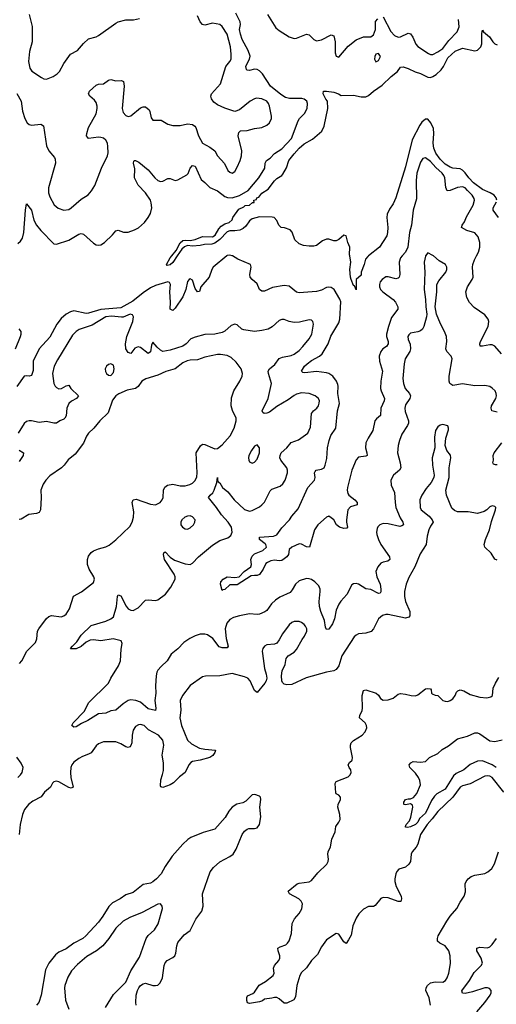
# Model space of a CAD drawing. Header units: inches. Extents: x 1771504 to 1971212, y 471788 to 643615.
# Tile 332 of 587: x 1842914 to 1846762, y 583958 to 591908. Entities that reach past the tile are written whole.
import ezdxf

# ---------------------------------------------------------------- set-up
doc = ezdxf.new("R2010")
doc.units = ezdxf.units.IN
doc.header["$MEASUREMENT"] = 0
doc.layers.add('B8548', color=7, linetype='Continuous')
doc.layers.add('B8549', color=7, linetype='Continuous')

msp = doc.modelspace()

# ---------------------------------------------------------------- linework, layer by layer
at = {"layer": 'B8548', "color": 5}
for points, elevation in [([(1844585.6, 590000), (1844476, 589910), (1844464.5, 589890), (1844444.7, 589830), (1844377.6, 589750), (1844366, 589714), (1844350, 589709.6), (1844330, 589738), (1844310, 589806), (1844290, 589816.2), (1844283, 589810), (1844270, 589792.7), (1844254.4, 589730), (1844230.2, 589670), (1844170, 589579.5), (1844150, 589559.3), (1844129.6, 589570), (1844132.4, 589627.6), (1844126.5, 589710), (1844132.3, 589770), (1844124.7, 589784.7), (1844110, 589791.2), (1844010, 589761.8), (1843970, 589742.1), (1843910, 589703.6), (1843826.1, 589633.9), (1843730, 589581.7), (1843570, 589568.1), (1843470, 589538), (1843450, 589536.3), (1843350, 589555.9), (1843324.4, 589550), (1843290, 589530.9), (1843250, 589494.3), (1843215, 589450), (1843155.9, 589344.1), (1843070.2, 589250), (1843023.6, 589150), (1843023.9, 589076.1), (1843010, 589034), (1842990, 589029.2), (1842970, 589032.7), (1842950, 589029.2), (1842890, 588946)], 340), ([(1846190.7, 590000), (1846190, 589999), (1846180.7, 589950), (1846186.2, 589870), (1846180.2, 589730), (1846191.9, 589648.1), (1846192.4, 589590), (1846200.3, 589530), (1846197.4, 589510), (1846178.4, 589430), (1846167.3, 589410), (1846150, 589395.1), (1846130, 589386.6), (1846070, 589377.2), (1846055.5, 589364.5), (1846049, 589351), (1846050, 589326), (1846067, 589287), (1846070.3, 589250), (1846064, 589230), (1846027.3, 589170), (1846018.8, 589130), (1846006.3, 589010), (1846012.9, 588970), (1846026.4, 588930), (1846062, 588890), (1846068.4, 588870), (1846063.2, 588850), (1846030, 588797.6), (1846024.3, 588770), (1846025.4, 588745.4), (1846052.9, 588670), (1846053.1, 588650), (1846046, 588630), (1846000, 588560), (1845980.2, 588510), (1845970.2, 588470), (1845965.5, 588410), (1845986.3, 588330), (1845990.2, 588289.8), (1845980.4, 588270), (1845931.7, 588230), (1845910.3, 588190), (1845914, 588150), (1845940.3, 588090), (1845945.2, 588010), (1845952.3, 587970), (1845986.5, 587886.5), (1846007.6, 587850), (1846011.7, 587830), (1846000, 587820), (1845983.8, 587816.2), (1845890, 587836.1), (1845850, 587839.3), (1845822.4, 587830), (1845805.9, 587814.1), (1845799.4, 587800.6), (1845794.7, 587770), (1845796.5, 587750), (1845810.2, 587710), (1845831.1, 587670), (1845900.9, 587570), (1845903.1, 587550), (1845885.4, 587534.6), (1845850, 587528.2), (1845830, 587518.7), (1845804.9, 587490), (1845790, 587453.2), (1845798, 587410), (1845825.4, 587350), (1845831.1, 587308.9), (1845830, 587288), (1845823.5, 587276.5), (1845810, 587274), (1845750, 587306.6), (1845710, 587312.8), (1845650, 587349.6), (1845630, 587355.6), (1845608, 587352), (1845595.9, 587344.1), (1845554.5, 587265.5), (1845506.1, 587213.9), (1845490, 587189.5), (1845470, 587139.3), (1845455.6, 587070), (1845440.8, 587030), (1845410, 586987.8), (1845390, 586982.7), (1845382.9, 587002.9), (1845376.3, 587056.3), (1845345, 587130), (1845335, 587170), (1845330.8, 587210), (1845340.7, 587290), (1845339.3, 587310), (1845330, 587336.3), (1845296.3, 587370), (1845270, 587387.3), (1845250, 587394.2), (1845230, 587396), (1845170, 587376.9), (1845141.3, 587350), (1845115.3, 587304.7), (1845097.3, 587282.7), (1845015, 587245), (1844979, 587221), (1844948.3, 587191.7), (1844910, 587137.6), (1844893.9, 587126.1), (1844850, 587108.3), (1844830, 587105.4), (1844770, 587109.7), (1844690, 587095.6), (1844639.5, 587080.5), (1844610, 587063.6), (1844585.8, 587034.2), (1844573.5, 586990), (1844581.5, 586910), (1844596.2, 586850), (1844590, 586836.2), (1844550, 586836.8), (1844524.8, 586844.8), (1844472.3, 586910), (1844430, 586941), (1844410, 586947.1), (1844370, 586946.3), (1844330, 586933), (1844287.7, 586912.3), (1844240.5, 586879.5), (1844190, 586827.6), (1844136.3, 586783.7), (1844103.8, 586730), (1844055.6, 586684.4), (1844030, 586655.1), (1844021.5, 586638.5), (1844015.3, 586610), (1844010.3, 586530), (1844013.4, 586470), (1844004.6, 586410), (1844014, 586350), (1844011.3, 586330), (1843950, 586344.6), (1843890, 586398.5), (1843850.8, 586410.8), (1843810, 586415.4), (1843790, 586409.7), (1843750, 586383.5), (1843690, 586332.4), (1843650, 586327.2), (1843610, 586307.1), (1843550, 586303.5), (1843464.9, 586250), (1843413.7, 586226.3), (1843370, 586198.7), (1843350, 586195.1), (1843335.1, 586210), (1843345.6, 586230), (1843436.3, 586323.7), (1843470, 586393), (1843629.6, 586550), (1843649.6, 586590), (1843712.4, 586690), (1843728.2, 586730), (1843733.6, 586826.4), (1843742, 586870), (1843732.5, 586892.5), (1843669.7, 586909.7), (1843570, 586893.8), (1843510, 586899.8), (1843482.9, 586897.1), (1843450, 586882.4), (1843410, 586847.1), (1843370, 586827.6), (1843327.2, 586827.2), (1843325.2, 586830), (1843339.5, 586850), (1843375.4, 586884.6), (1843410, 586937), (1843490, 587015.3), (1843610, 587052.3), (1843650, 587070.2), (1843670, 587086), (1843696.8, 587170), (1843704.4, 587250), (1843710, 587264), (1843730, 587254.9), (1843772.5, 587172.5), (1843790, 587150.3), (1843810, 587138.9), (1843830, 587136.9), (1843870, 587159.6), (1843930, 587219.6), (1843950, 587223.6), (1844010, 587218), (1844030, 587223.8), (1844090.9, 587269.1), (1844134, 587326), (1844169.8, 587390), (1844168.8, 587410), (1844159.8, 587430), (1844084, 587550), (1844075.1, 587590), (1844078, 587602), (1844088, 587610), (1844127.9, 587567.9), (1844165.1, 587545.1), (1844250, 587514.2), (1844290, 587509.2), (1844310, 587519.6), (1844357.4, 587570), (1844470, 587665.2), (1844530, 587701.3), (1844594.9, 587725.1), (1844617.6, 587742.4), (1844630.8, 587770), (1844625.3, 587810), (1844597.4, 587850), (1844543.7, 587910), (1844503.7, 587970), (1844438.9, 588050), (1844451.1, 588070), (1844472.1, 588087.9), (1844484.5, 588110), (1844505.1, 588170), (1844510, 588210.5), (1844510.6, 588190), (1844517.5, 588177.5), (1844530, 588168), (1844551.5, 588130), (1844595.2, 588095.2), (1844646, 588030), (1844730, 587952.2), (1844770, 587940.4), (1844790, 587943.8), (1844850, 587973.7), (1844870, 587990.4), (1844890, 588012.7), (1844935.5, 588104.5), (1844950, 588116.5), (1845018.2, 588141.8), (1845039.4, 588160.6), (1845056.1, 588190), (1845076.8, 588250), (1845077.3, 588270), (1845069.7, 588290), (1845021.7, 588350), (1845014.8, 588370), (1845016.8, 588390), (1845025.4, 588410), (1845069.6, 588450), (1845106, 588494), (1845164.5, 588515.5), (1845239.6, 588570), (1845260.9, 588619.1), (1845271, 588729), (1845287, 588750), (1845313.3, 588770), (1845326.3, 588790), (1845332.3, 588812.3), (1845333.5, 588830), (1845325.6, 588850), (1845299.5, 588870), (1845250, 588889.7), (1845190, 588894.5), (1845150, 588884.4), (1845130, 588873.7), (1845081.2, 588838.8), (1844990, 588785.2), (1844930, 588738.8), (1844910, 588729.8), (1844888.1, 588728.1), (1844876.3, 588736.3), (1844871.3, 588750), (1844919.8, 588850), (1844947.5, 588970), (1844921.6, 589050), (1844921.5, 589070), (1844930, 589088.5), (1844975, 589125), (1845010, 589172.3), (1845036.4, 589183.6), (1845104.7, 589195.3), (1845130, 589207.2), (1845170, 589238), (1845200.4, 589270), (1845250, 589330.4), (1845273.8, 589370), (1845286, 589450), (1845282, 589470), (1845270, 589482), (1845250, 589484.2), (1845174.2, 589465.8), (1845130, 589462.4), (1845090, 589469.8), (1845050, 589485.8), (1845030, 589487.4), (1845010, 589479.1), (1844953, 589427), (1844920.3, 589410), (1844870, 589397.4), (1844810, 589390.6), (1844722.7, 589402.7), (1844707, 589410), (1844670, 589443.7), (1844650, 589449.5), (1844621.8, 589438.2), (1844570, 589393.3), (1844550, 589382.6), (1844490, 589367.4), (1844410, 589365.4), (1844330, 589345), (1844295.8, 589330), (1844258, 589290), (1844230, 589272.1), (1844130, 589239.8), (1844070.2, 589229.8), (1844050, 589238.9), (1844023.1, 589263.1), (1843990, 589304), (1843979.3, 589280.7), (1843970, 589226), (1843950, 589211.5), (1843890, 589261), (1843870, 589266), (1843844, 589256), (1843810, 589213.6), (1843790, 589219.7), (1843772, 589250), (1843768.9, 589290), (1843779.8, 589350), (1843826.6, 589470), (1843831.5, 589510), (1843824.5, 589524.5), (1843804.7, 589530), (1843750, 589506.9), (1843734.8, 589505.2), (1843655.1, 589515.1), (1843610, 589508.2), (1843499.9, 589440.1), (1843394.3, 589405.7), (1843368.6, 589391.4), (1843340.2, 589359.8), (1843218.1, 589161.9), (1843191.6, 589110), (1843177.7, 589050), (1843189.3, 588970), (1843199.7, 588950), (1843210, 588937.7), (1843230, 588927.5), (1843250.6, 588929.4), (1843290, 588952.7), (1843310, 588956), (1843328, 588930), (1843388, 588870), (1843373, 588850), (1843332.9, 588827.1), (1843310, 588807.6), (1843295.6, 588770), (1843290.2, 588709.8), (1843279.3, 588690), (1843270, 588681.6), (1843238.8, 588670), (1843210.8, 588650), (1843190, 588649.7), (1843130, 588664.4), (1843070, 588654.7), (1843010, 588668.2), (1842990, 588668.3), (1842970, 588662.6), (1842950, 588646.9), (1842902, 588570)], 360), ([(1844185.9, 590000), (1844151.5, 589948.5), (1844129.6, 589929.6), (1844104.1, 589924.1), (1844099, 589930), (1844130, 589984), (1844142.7, 590000)], 320), ([(1846002.2, 590000), (1845990, 589986.3), (1845977.1, 589950), (1845983.1, 589850), (1845978, 589830), (1845970, 589820.9), (1845950, 589815.6), (1845890, 589832.4), (1845870, 589832.4), (1845839.5, 589810), (1845824.9, 589790), (1845818, 589770), (1845818, 589750), (1845828.4, 589728.4), (1845846.7, 589710), (1845928.8, 589648.8), (1845948.2, 589628.2), (1845968, 589590), (1845966.7, 589570), (1845917.1, 589502.9), (1845890.9, 589430), (1845876.3, 589370), (1845875.7, 589350), (1845888.6, 589310), (1845889.2, 589290), (1845875.6, 589270), (1845845.5, 589250), (1845830.2, 589230), (1845816.9, 589190), (1845819.6, 589150), (1845844.5, 589070), (1845830.2, 588990.2), (1845826.9, 588930), (1845831.6, 588910), (1845859.6, 588850), (1845856.5, 588830), (1845830.2, 588770), (1845827.9, 588712.1), (1845794, 588686), (1845781.5, 588670), (1845765.8, 588590), (1845727.1, 588530), (1845710, 588492.3), (1845707.3, 588450), (1845718, 588410), (1845718.4, 588390), (1845710, 588383.5), (1845650, 588374.8), (1845630, 588354.7), (1845596.1, 588270), (1845562, 588130), (1845558.3, 588110), (1845563, 588083), (1845570.3, 588070), (1845620.3, 588030), (1845638, 588010), (1845638.8, 587990), (1845585.7, 587974.3), (1845564.4, 587950), (1845551.7, 587870), (1845551.8, 587850), (1845562, 587810), (1845556.5, 587803.5), (1845530, 587799.7), (1845497, 587810), (1845473, 587830), (1845450, 587869.4), (1845430, 587885.1), (1845410, 587898), (1845390, 587892.3), (1845322.4, 587830), (1845293.7, 587790), (1845254.8, 587650), (1845230, 587651.6), (1845190, 587674.3), (1845170, 587675.8), (1845110.4, 587649.6), (1845090.4, 587629.6), (1845084.2, 587590), (1845070.3, 587570), (1845050, 587553.3), (1845030, 587542.4), (1845010, 587538), (1844970, 587542.6), (1844942.3, 587537.7), (1844913.8, 587526.2), (1844902.4, 587517.6), (1844879.7, 587470), (1844850, 587428.4), (1844830, 587418.7), (1844810, 587421.1), (1844782.7, 587417.3), (1844670, 587343.4), (1844610, 587345.1), (1844570, 587306.9), (1844554.9, 587305.1), (1844550, 587299), (1844534.3, 587350), (1844539.1, 587370), (1844555.6, 587390), (1844590, 587408.8), (1844650, 587403.2), (1844686, 587410), (1844727.7, 587452.3), (1844779.7, 587490), (1844785.7, 587510), (1844780.3, 587550), (1844790, 587575.2), (1844810, 587594.5), (1844878, 587622), (1844905.4, 587650), (1844902, 587670), (1844896.4, 587676.4), (1844849.5, 587710), (1844849, 587730), (1844962.9, 587737.1), (1844990, 587748.8), (1845030, 587804.9), (1845093, 587870), (1845110, 587898), (1845162, 587958), (1845239.7, 588130), (1845295.6, 588190), (1845299.7, 588210), (1845293.3, 588250), (1845298.9, 588261.1), (1845308.8, 588271.2), (1845350, 588278.9), (1845371.2, 588290), (1845381.1, 588310), (1845394.2, 588365.8), (1845400.3, 588450), (1845411.6, 588510), (1845427.1, 588550), (1845465.8, 588610), (1845480.7, 588750), (1845496.5, 588810), (1845483.6, 588890), (1845486.6, 588950), (1845483.5, 588963.5), (1845472.4, 588990), (1845442.8, 589030), (1845410, 589051.4), (1845390, 589057), (1845310, 589066), (1845216, 589056), (1845199.7, 589059.7), (1845188, 589070), (1845214.2, 589110), (1845235.1, 589130), (1845270, 589155.9), (1845334.8, 589190), (1845357.2, 589210), (1845404.8, 589290), (1845426.4, 589353.6), (1845490, 589460.3), (1845498.3, 589490), (1845506, 589630), (1845499.4, 589650), (1845452.7, 589730), (1845430, 589745.5), (1845410, 589749), (1845390, 589744.5), (1845350, 589724.9), (1845310, 589714.1), (1845170, 589701.5), (1845150, 589708.3), (1845090, 589756.4), (1845050, 589762.5), (1844954, 589746), (1844890, 589715.6), (1844870, 589716.2), (1844849.5, 589730), (1844830, 589774.5), (1844789.8, 589809.8), (1844774, 589830), (1844772.3, 589850), (1844782, 589910), (1844777.6, 589930), (1844675.2, 589975.2), (1844633.4, 590000)], 340), ([(1845730.1, 590000), (1845724.5, 589995.5), (1845704.9, 589975.1), (1845696, 589930), (1845671.3, 589870), (1845670, 589846), (1845631, 589809), (1845630, 589728), (1845618, 589758), (1845610, 589762), (1845590, 589809), (1845586, 589830), (1845578.3, 589890), (1845587.8, 589950), (1845578.7, 590000)], 320), ([(1846770, 588738.9), (1846727, 588750), (1846720.5, 588770), (1846723.9, 588790), (1846759.3, 588850), (1846764.8, 588870), (1846762, 588890), (1846752.1, 588910), (1846730, 588934), (1846710, 588946), (1846670, 588954.8), (1846590, 588952.8), (1846490, 588968.3), (1846410, 588955.1), (1846388.2, 588970), (1846381, 588990), (1846380.8, 589030), (1846405.6, 589170), (1846399.1, 589190), (1846363, 589230), (1846354.3, 589250), (1846363.5, 589310), (1846359.8, 589350), (1846345.3, 589390), (1846311.3, 589451.3), (1846279.2, 589530), (1846269.7, 589590), (1846282.7, 589710), (1846283.1, 589770), (1846299.4, 589800.6), (1846354.7, 589870), (1846362, 589890), (1846363, 589910), (1846350.8, 589930.8), (1846300.7, 589960.7), (1846255.8, 590000)], 360), ([(1846804.4, 589210), (1846750, 589271.3), (1846730, 589282.6), (1846710, 589283.9), (1846650, 589271.8), (1846632.9, 589272.9), (1846628.2, 589290), (1846635.8, 589310), (1846696.4, 589430), (1846701.1, 589470), (1846696.3, 589490), (1846670, 589524.5), (1846583.6, 589583.6), (1846544.7, 589624.7), (1846524.2, 589664.2), (1846517.4, 589710), (1846528.4, 589750), (1846568.6, 589810), (1846575.3, 589830), (1846569.8, 589910), (1846572.7, 589930), (1846585.6, 589970), (1846602.4, 590000)], 340), ([(1842879.8, 589250), (1842920.2, 589350), (1842926.3, 589370), (1842925.3, 589390), (1842910, 589412)], 340), ([(1842911.8, 586710), (1842930, 586730.5), (1842971.6, 586810), (1843041.5, 586878.5), (1843052.1, 586907.9), (1843058.8, 586970), (1843069.5, 586990.5), (1843130, 587072), (1843150, 587090.2), (1843170, 587097.3), (1843250, 587085.7), (1843270, 587093.7), (1843290, 587108.8), (1843316.8, 587150), (1843348.2, 587251.8), (1843412.4, 587287.6), (1843510, 587364), (1843518, 587390), (1843512.3, 587410), (1843475.4, 587470), (1843461.2, 587510), (1843462.4, 587550), (1843470, 587574.9), (1843490, 587605.3), (1843510, 587618.3), (1843550, 587634.9), (1843609.8, 587650.2), (1843635, 587665), (1843690.8, 587709.2), (1843803.4, 587816.6), (1843821.8, 587850), (1843831.6, 587890), (1843834.3, 587934.3), (1843822.5, 588010), (1843829.9, 588030.1), (1843855.2, 588035.2), (1843970, 587995.2), (1844010, 587990.4), (1844049.3, 588010), (1844065.1, 588030), (1844073, 588050), (1844074.8, 588110), (1844086.1, 588133.9), (1844106, 588150), (1844150, 588158.5), (1844210, 588144.7), (1844250, 588143.9), (1844286.4, 588153.6), (1844310, 588166.3), (1844332, 588188), (1844343.7, 588216.3), (1844346.3, 588250), (1844339.8, 588410), (1844373, 588467), (1844390, 588480.3), (1844410, 588477.7), (1844470, 588450.2), (1844490, 588444), (1844510, 588446.5), (1844550, 588474.9), (1844612.4, 588547.6), (1844645.7, 588610), (1844662.6, 588670), (1844661.1, 588690), (1844631.2, 588751.2), (1844620.6, 588790), (1844624.9, 588855.1), (1844642.7, 588910), (1844691.3, 588990), (1844709.6, 589030), (1844713, 589050), (1844701.1, 589090), (1844661.3, 589141.3), (1844620.9, 589180.9), (1844590, 589195.4), (1844534.6, 589205.4), (1844510, 589204), (1844410, 589184.1), (1844350, 589161.9), (1844290, 589159.6), (1844265.6, 589154.4), (1844230, 589136.8), (1844170, 589088.8), (1844092.7, 589067.3), (1844030, 589038.1), (1843931.4, 589008.6), (1843900.9, 588990), (1843870, 588945.7), (1843850, 588930.8), (1843782.4, 588917.6), (1843714.1, 588885.9), (1843690.2, 588869.8), (1843664.1, 588835.9), (1843627.8, 588732.2), (1843560.3, 588670), (1843512, 588610), (1843470.3, 588570), (1843454.5, 588545.5), (1843430.1, 588489.9), (1843360.7, 588399.3), (1843305.4, 588354.6), (1843272.9, 588310), (1843250.3, 588290), (1843156, 588224), (1843123.6, 588190), (1843102.2, 588157.8), (1843083.6, 588110), (1843086.3, 588050), (1843082.6, 587950), (1843072.2, 587927.8), (1843050, 587920.4), (1842987.4, 587912.6), (1842926.1, 587873.9), (1842910, 587871.2)], 380), ([(1846770, 587543.5), (1846750, 587552.8), (1846721.4, 587601.4), (1846669.8, 587649.8), (1846665.6, 587670), (1846673.8, 587710), (1846707.9, 587790), (1846724, 587856), (1846755.1, 587950), (1846757.2, 587970), (1846750, 587977.2), (1846730, 587982.7), (1846710, 587975.1), (1846684.9, 587950), (1846663.6, 587936.4), (1846610, 587920.4), (1846533.9, 587933.9), (1846450, 587934.5), (1846424.1, 587944.1), (1846404.3, 587964.3), (1846359.8, 588070), (1846354, 588110), (1846380.5, 588210), (1846380.4, 588290), (1846395.6, 588370), (1846391.2, 588391.2), (1846363.7, 588430), (1846349.6, 588470), (1846354.7, 588530), (1846375.9, 588595.9), (1846377.6, 588610), (1846370, 588629), (1846330, 588639.5), (1846310, 588635.1), (1846290, 588619.3), (1846270.3, 588589.7), (1846264.2, 588535.8), (1846265.3, 588450), (1846244.6, 588370), (1846247.2, 588310), (1846259.5, 588230), (1846257.1, 588210), (1846237.3, 588170), (1846196.7, 588123.3), (1846161.3, 588070), (1846145.2, 588030), (1846146.7, 587970), (1846155.3, 587950), (1846219.7, 587899.7), (1846244.4, 587870), (1846252.7, 587850), (1846230, 587818.4), (1846216.5, 587790), (1846203.5, 587736.5), (1846194.8, 587670), (1846146.2, 587593.8), (1846105.5, 587490), (1846054.8, 587405.2), (1846034.5, 587350), (1846022.2, 587290), (1846020.2, 587250), (1846027.9, 587210), (1846063.1, 587130), (1846064.6, 587095.4), (1846057, 587083), (1846030, 587074.7), (1845890, 587105), (1845870, 587104.3), (1845843.9, 587096.1), (1845810.1, 587069.9), (1845770.9, 586989.1), (1845751, 586969), (1845710, 586955.4), (1845650, 586948), (1845630, 586938.7), (1845615.3, 586924.7), (1845514.9, 586770), (1845490.2, 586689.8), (1845470, 586661.6), (1845449.1, 586650.9), (1845390, 586639.8), (1845226.6, 586593.4), (1845110, 586540.5), (1845070, 586536.9), (1845050, 586542), (1845035.6, 586555.6), (1845029.6, 586570), (1845027.3, 586610), (1845033.6, 586650), (1845058.2, 586701.8), (1845066.3, 586750), (1845080.9, 586770), (1845130, 586801.1), (1845150, 586823.1), (1845195.7, 586904.3), (1845214.8, 586930), (1845231.6, 586970), (1845231.7, 586990), (1845221.1, 587010), (1845210, 587025.6), (1845190, 587039.7), (1845170, 587048), (1845150, 587049.7), (1845130, 587047.8), (1845110, 587039.6), (1845090, 587020.7), (1845036, 586950), (1845010, 586900.9), (1844990, 586874.5), (1844970, 586866), (1844910, 586859.7), (1844890, 586849.6), (1844877.4, 586830), (1844871.6, 586810), (1844874, 586790), (1844890.3, 586670.3), (1844904.5, 586624.5), (1844908.9, 586590), (1844904.6, 586570), (1844893.7, 586550), (1844830, 586474.5), (1844810, 586492), (1844775.8, 586570), (1844755.8, 586590), (1844730, 586602.8), (1844628.5, 586628.5), (1844530, 586610.7), (1844413.1, 586606.9), (1844390, 586601.6), (1844290, 586532.3), (1844228.5, 586451.5), (1844210.2, 586410), (1844213.7, 586333.7), (1844206.3, 586270), (1844219.4, 586210), (1844270, 586091.7), (1844300.9, 586060.9), (1844365.9, 586025.9), (1844410, 586017), (1844494.9, 586010), (1844490, 585989.6), (1844472.5, 585967.5), (1844450, 585951.1), (1844370, 585928.8), (1844310, 585918.2), (1844294.9, 585910), (1844279.2, 585890), (1844251, 585829), (1844204.4, 585795.6), (1844154.7, 585745.3), (1844127.7, 585730), (1844070, 585707.6), (1844054.5, 585714.5), (1844050, 585722), (1844052.3, 585770), (1844068.2, 585811.8), (1844075.1, 585844.9), (1844073.9, 585906.1), (1844065.5, 585970), (1844077.8, 586050), (1844069.2, 586090), (1844034, 586130), (1843955, 586175), (1843918, 586210), (1843890, 586216.9), (1843873, 586213), (1843850, 586199.7), (1843829, 586170), (1843820.9, 586130), (1843820.2, 586070), (1843812.3, 586047.7), (1843802.4, 586037.6), (1843790, 586031.1), (1843770, 586037.4), (1843730, 586060.7), (1843690, 586077.1), (1843590, 586075.6), (1843550, 586061.1), (1843530, 586044.2), (1843490, 585988.4), (1843470, 585976), (1843421, 585959), (1843390, 585943), (1843350, 585911.6), (1843334, 585890), (1843326.3, 585870), (1843323.5, 585830), (1843327.6, 585790), (1843344.9, 585710), (1843330, 585703.1), (1843310, 585707), (1843230, 585753.3), (1843210, 585759.7), (1843190, 585755.1), (1843177.7, 585742.3), (1843161.3, 585710), (1843114.4, 585670), (1843086.8, 585633.2), (1843021, 585599), (1842984.9, 585570), (1842953.2, 585530), (1842936.6, 585490), (1842916.3, 585410), (1842910.2, 585329.8)], 380), ([(1842910, 588432.4), (1842943.8, 588410), (1842943.1, 588390), (1842910, 588340.9)], 360), ([(1846770, 588314), (1846754.6, 588314.6), (1846740.2, 588320.2), (1846735.3, 588330), (1846739.5, 588350), (1846738.2, 588390), (1846744.1, 588410), (1846808.3, 588490)], 360), ([(1846822.9, 585670), (1846730, 585789.1), (1846710, 585799.6), (1846690, 585802.4), (1846670, 585798.6), (1846550, 585738.9), (1846490, 585722), (1846470, 585710.6), (1846410.8, 585629.2), (1846290, 585513.4), (1846245.7, 585454.3), (1846205.3, 585410), (1846150.1, 585330), (1846128.5, 585250), (1846114.4, 585225.6), (1846084, 585190), (1846075.2, 585170), (1846069.1, 585110.9), (1846056, 585090), (1846030, 585065.1), (1845976.4, 585050), (1845959.6, 585030), (1845950.2, 585010), (1845942, 584970), (1845942.4, 584950), (1845953.2, 584910), (1845993, 584830), (1845996.5, 584810), (1845991.1, 584788.9), (1845970, 584787.1), (1845890, 584817.7), (1845850, 584819.3), (1845828.7, 584811.3), (1845785.4, 584754.6), (1845770, 584747.7), (1845730, 584746.6), (1845690, 584725.1), (1845652.7, 584687.3), (1845630, 584653.3), (1845604.2, 584590), (1845590, 584517), (1845570, 584477), (1845550, 584449.3), (1845530, 584462.7), (1845490, 584524.5), (1845470, 584529.5), (1845390, 584477.6), (1845350, 584422.9), (1845319.6, 584360.4), (1845270, 584311.2), (1845230, 584253), (1845190, 584214.7), (1845175.2, 584190), (1845152.3, 584110), (1845140.9, 584019.1), (1845127.3, 583992.7), (1845070, 583967), (1845050, 583966.6), (1845010, 584003), (1844990, 584013.5), (1844970, 584013.7), (1844950, 584006), (1844890, 583998.7), (1844873.6, 583986.4), (1844850, 583977.6), (1844770, 583965.1), (1844754, 583970), (1844747.7, 583987.7), (1844748.3, 584011.7), (1844754.2, 584025.8), (1844796.3, 584043.7), (1844810, 584056.4), (1844846.9, 584113.1), (1844897.6, 584142.4), (1844959.5, 584190), (1844967.8, 584210), (1844964.4, 584250), (1844971.1, 584270), (1845005.1, 584310), (1845013.5, 584330), (1845014.5, 584350), (1845001.3, 584390), (1844999.5, 584410), (1845017.7, 584422.3), (1845061.7, 584438.3), (1845076.2, 584450), (1845089.6, 584470), (1845109.6, 584530), (1845114, 584610), (1845132.7, 584647.3), (1845170, 584690.8), (1845191.7, 584728.3), (1845197, 584770), (1845187.8, 584790), (1845167.3, 584810), (1845093.6, 584850), (1845082.7, 584870), (1845154, 584930), (1845170, 584936.4), (1845250, 584946), (1845270, 584956.3), (1845320.8, 585019.2), (1845394.5, 585090), (1845403.7, 585110), (1845406.6, 585130), (1845400.9, 585170), (1845404.5, 585190), (1845422.9, 585230), (1845434.5, 585290), (1845461.2, 585350), (1845467.5, 585392.5), (1845491.8, 585428.2), (1845500.9, 585450), (1845498.4, 585490), (1845483.7, 585550), (1845486, 585570), (1845504.5, 585610), (1845503.7, 585630), (1845490, 585646), (1845470, 585657), (1845465.9, 585665.9), (1845460.5, 585739.5), (1845470, 585755.5), (1845566.9, 585793.1), (1845582.9, 585810), (1845591.5, 585830), (1845587.8, 585850), (1845573.3, 585870), (1845567.3, 585890), (1845576.9, 585910), (1845597.6, 585930), (1845601.3, 585950), (1845585.6, 586030), (1845585.1, 586050), (1845590.7, 586069.3), (1845610, 586086.7), (1845679.6, 586130), (1845702.5, 586157.5), (1845716.3, 586190), (1845713, 586210), (1845702.9, 586230), (1845658.4, 586270), (1845659.7, 586290), (1845678.2, 586330), (1845681.1, 586350), (1845678.3, 586450), (1845689.8, 586490.2), (1845710, 586495.5), (1845791, 586470), (1845810, 586454.8), (1845826.3, 586426.3), (1845850, 586413), (1845890, 586417.1), (1845928.7, 586430), (1845970, 586462.8), (1845990, 586467.3), (1846030, 586462.8), (1846074, 586450), (1846110, 586447.3), (1846130, 586455.5), (1846190, 586503.7), (1846210, 586508.2), (1846230, 586504.7), (1846235.9, 586495.9), (1846239.1, 586470), (1846244.4, 586464.4), (1846270, 586453.4), (1846290, 586450.6), (1846330, 586411), (1846350, 586404.9), (1846370, 586403.8), (1846390, 586410.5), (1846410, 586424.4), (1846430, 586450.6), (1846441.6, 586478.4), (1846451.4, 586488.6), (1846470, 586495.6), (1846499.3, 586490), (1846550, 586458.7), (1846630, 586437.6), (1846686.8, 586433.2), (1846718.9, 586441.1), (1846732.7, 586450), (1846737.4, 586510), (1846756.3, 586550), (1846783.1, 586596.9)], 380), ([(1846762.5, 585870), (1846730, 585891.8), (1846650, 585923.9), (1846610, 585919.5), (1846550, 585894), (1846498.8, 585850), (1846439.4, 585820.6), (1846417.4, 585802.6), (1846350, 585695), (1846282.6, 585657.4), (1846262.4, 585637.6), (1846237.9, 585602.1), (1846190, 585500.4), (1846142.3, 585457.7), (1846130, 585428.7), (1846110, 585409.8), (1846070.8, 585390), (1846045.4, 585385.4), (1846029.2, 585389.2), (1846030, 585394), (1846035.3, 585410), (1846061.2, 585438.8), (1846072.3, 585467.7), (1846089.3, 585550), (1846085.6, 585565.6), (1846070, 585576), (1846030, 585567.3), (1846018, 585570), (1846014.6, 585574.6), (1846016.2, 585590), (1846030, 585610.2), (1846050, 585617.4), (1846070, 585616.4), (1846093.6, 585626.4), (1846119.8, 585660.2), (1846149.5, 585730), (1846143.9, 585763.9), (1846133.6, 585790), (1846110, 585823.7), (1846064, 585870), (1846059, 585890), (1846072.5, 585907.5), (1846090, 585918.8), (1846150, 585913.4), (1846190, 585919.1), (1846222.7, 585950), (1846290, 585983.8), (1846324.4, 586015.6), (1846375.1, 586044.9), (1846450, 586100.3), (1846530, 586121.7), (1846590, 586148.4), (1846610, 586150.4), (1846630, 586140.3), (1846710, 586084.4), (1846750, 586080.8), (1846810, 586093.4)], 360), ([(1842899.6, 585790), (1842919.7, 585810), (1842933.3, 585830), (1842940.5, 585870), (1842925.3, 585905.3), (1842890, 585954)], 380), ([(1843854.4, 583950), (1843851.3, 583971.3), (1843853.4, 584030), (1843865.4, 584070), (1843876.3, 584090), (1843890, 584108.4), (1843910, 584123.2), (1843930, 584127.8), (1843990, 584109.3), (1844010, 584108.1), (1844030, 584113.4), (1844048, 584132), (1844066.2, 584170), (1844081.1, 584270), (1844088.8, 584291.2), (1844105.1, 584310), (1844150, 584335.2), (1844165.7, 584350), (1844174.4, 584370), (1844181.4, 584430), (1844190, 584457.6), (1844242, 584518), (1844290, 584554.4), (1844335.9, 584644.1), (1844385.4, 584710), (1844395.8, 584750), (1844389.7, 584850), (1844452.9, 585027.1), (1844478.8, 585061.2), (1844530, 585107.4), (1844610, 585150.3), (1844636.9, 585170), (1844661, 585210), (1844711.1, 585330), (1844730, 585355.8), (1844750, 585372.4), (1844763.8, 585376.2), (1844810, 585375.8), (1844830, 585383.1), (1844849.7, 585410), (1844860.3, 585470), (1844854.2, 585550), (1844862, 585610), (1844857.2, 585630), (1844850, 585639), (1844812.5, 585652.5), (1844790, 585649.2), (1844741, 585599), (1844714.8, 585585.2), (1844666.7, 585573.3), (1844630.1, 585549.9), (1844601.9, 585518.1), (1844573.8, 585466.2), (1844489.4, 585370.6), (1844394.4, 585345.6), (1844296.2, 585303.8), (1844271.5, 585288.5), (1844230, 585249.8), (1844146, 585154), (1844089.1, 585070), (1844054.9, 585010), (1844018.7, 584970), (1843990, 584946.6), (1843970, 584936.9), (1843910, 584925.7), (1843830, 584859.7), (1843770, 584840.9), (1843724.9, 584810), (1843662, 584778), (1843632.3, 584747.7), (1843585.6, 584670), (1843550, 584621), (1843447.7, 584510), (1843423.7, 584490), (1843350, 584451.8), (1843290, 584405.8), (1843230, 584378.7), (1843203.2, 584356.8), (1843149.1, 584290), (1843122.8, 584237.2), (1843088.5, 584031.5), (1843068, 583972), (1843048.3, 583951.7)], 420), ([(1846229.8, 583950), (1846219.1, 584010), (1846194, 584070), (1846196.1, 584090), (1846207.8, 584110), (1846231.8, 584130), (1846270, 584139.3), (1846330, 584136.5), (1846351.4, 584148.6), (1846365.1, 584170), (1846378.5, 584210), (1846391.9, 584288.1), (1846389.8, 584350), (1846379, 584390), (1846350, 584428.5), (1846307, 584450), (1846288.7, 584468.7), (1846286.3, 584490), (1846292.8, 584510), (1846363.5, 584630), (1846390, 584668), (1846444.5, 584730), (1846470, 584782.8), (1846503.7, 584830), (1846514.2, 584865.8), (1846511.3, 584930), (1846518, 584950), (1846534.3, 584970), (1846560.5, 584990), (1846590, 585001.1), (1846670, 585013.6), (1846693.6, 585026.4), (1846725, 585055), (1846748.1, 585091.9), (1846780.4, 585190)], 380), ([(1843608, 583932), (1843670, 584035.8), (1843770, 584137.6), (1843811.9, 584228.1), (1843881.7, 584338.3), (1843934, 584490), (1843950, 584512.2), (1844002, 584558), (1844032.2, 584607.8), (1844067.6, 584730), (1844064.5, 584750), (1844050, 584769.3), (1844030, 584765.1), (1843902.4, 584697.6), (1843802.8, 584657.2), (1843750, 584627.6), (1843690, 584571), (1843634.4, 584490), (1843584.7, 584430), (1843533.8, 584390), (1843455.8, 584344.2), (1843381.6, 584278.4), (1843333.1, 584226.9), (1843303.5, 584176.5), (1843277.8, 584110), (1843274.8, 584090), (1843283.9, 583990), (1843310, 583919)], 440), ([(1846604.1, 583895.9), (1846670, 583972.2), (1846712.8, 584030), (1846720.5, 584050), (1846720.7, 584070), (1846706.2, 584086.2), (1846690.9, 584090.9), (1846670, 584089.7), (1846570, 584057.7), (1846510, 584043.9), (1846488.4, 584048.4), (1846485.3, 584065.3), (1846545, 584150), (1846584.6, 584215.4), (1846639.8, 584270), (1846649.8, 584290), (1846641.1, 584330), (1846604.2, 584390), (1846606, 584410), (1846630, 584418), (1846690, 584412.9), (1846710, 584421.1), (1846730, 584440.5), (1846763, 584490)], 360)]:
    msp.add_lwpolyline(points, dxfattribs=dict(at, elevation=elevation))
at = {"layer": 'B8548', "color": 5, "elevation": 380}
for points in [[(1843650, 589129.5), (1843630, 589124.5), (1843613.4, 589110), (1843604.9, 589090), (1843606.7, 589066.7), (1843614.8, 589050), (1843630, 589037.3), (1843650, 589036.3), (1843670, 589058.8), (1843676.4, 589090), (1843670, 589118)], [(1844830, 588474.5), (1844810, 588463.7), (1844784.9, 588430), (1844763.7, 588390), (1844760.4, 588370), (1844763.8, 588350), (1844770, 588338.8), (1844790, 588328), (1844810, 588336.3), (1844830, 588359.1), (1844849.6, 588410), (1844851, 588451)], [(1844290, 587900.5), (1844270, 587899.7), (1844247.7, 587890), (1844223.8, 587870), (1844214.4, 587850), (1844214.9, 587830), (1844228, 587810), (1844250, 587796.4), (1844270, 587794.9), (1844290, 587804.4), (1844316.2, 587830), (1844327.3, 587850), (1844329.5, 587870), (1844310, 587894)]]:
    msp.add_lwpolyline(points, close=True, dxfattribs=at)
at = {"layer": 'B8549', "color": 5}
for points, elevation in [([(1842890, 591311), (1842925.3, 591250), (1842935.5, 591170), (1842954.4, 591110), (1842974.6, 591074.6), (1842990, 591061.6), (1843010, 591055.8), (1843084.9, 591064.9), (1843106.8, 591050), (1843130.3, 590890), (1843150.3, 590850), (1843194.3, 590794.3), (1843200.5, 590780.5), (1843204, 590750), (1843146.9, 590550), (1843146.7, 590510), (1843157, 590477), (1843193, 590413), (1843225.5, 590385.5), (1843270, 590370.3), (1843310, 590375.6), (1843330, 590387.6), (1843410, 590459.6), (1843466.7, 590493.3), (1843494.8, 590525.2), (1843520.5, 590570), (1843573.5, 590710), (1843622, 590810), (1843626.9, 590833.1), (1843624.9, 590884.9), (1843621.6, 590910), (1843610, 590934), (1843590, 590950.9), (1843570, 590957.3), (1843550, 590959.1), (1843469.7, 590949.7), (1843454.5, 590970), (1843454.7, 590990), (1843470, 591038.4), (1843530.9, 591149.1), (1843540.2, 591190), (1843539.8, 591210), (1843530, 591240.5), (1843517.3, 591257.3), (1843479.6, 591290), (1843469.8, 591309.8), (1843478.4, 591330), (1843530, 591379.3), (1843550, 591386.4), (1843590, 591390.6), (1843630, 591420.7), (1843650, 591424.9), (1843690, 591415.5), (1843735.9, 591415.9), (1843751, 591410), (1843758.4, 591370), (1843742, 591190), (1843750, 591159.1), (1843770, 591134.4), (1843790, 591126), (1843810, 591131.7), (1843890, 591196.5), (1843910, 591205.3), (1843930, 591204.4), (1843958.9, 591178.9), (1843965.4, 591165.4), (1843974.6, 591114.6), (1843990, 591097.3), (1844056, 591096), (1844110, 591064.9), (1844150, 591053), (1844210, 591052.4), (1844270, 591066.7), (1844310, 591061.3), (1844329, 591049), (1844336.7, 591036.7), (1844356.5, 590970), (1844390, 590910.3), (1844450, 590878.8), (1844489.1, 590850), (1844511.3, 590810), (1844566.6, 590746.6), (1844595.5, 590690), (1844610, 590675.5), (1844630, 590668.2), (1844650, 590683), (1844670, 590717.3), (1844694.8, 590770), (1844705.1, 590810), (1844706.4, 590850), (1844678.7, 590970), (1844682.4, 590997.6), (1844698, 591010), (1844750, 591014), (1844809.8, 591030.2), (1844870, 591036.9), (1844910, 591055.3), (1844930, 591074.9), (1844948.2, 591110), (1844948.2, 591130), (1844929.8, 591210), (1844923.9, 591230), (1844910, 591250.8), (1844870, 591268.9), (1844826.8, 591273.2), (1844810, 591269.8), (1844774.4, 591250), (1844690, 591181.3), (1844650, 591167), (1844570, 591192.4), (1844510, 591219.2), (1844482.4, 591242.4), (1844461.3, 591270), (1844456.3, 591290), (1844463.5, 591310), (1844535.1, 591390), (1844578, 591530), (1844610.9, 591570), (1844620.3, 591590), (1844622.2, 591630), (1844615.2, 591690), (1844587.9, 591790), (1844550, 591851.9), (1844530, 591867.9), (1844470, 591878.9), (1844410, 591864.2), (1844390, 591869.5), (1844371, 591891), (1844350, 591938)], 360), ([(1842898.9, 590101.1), (1842921.6, 590118.4), (1842935.7, 590144.3), (1842947.9, 590190), (1842960.4, 590370), (1842970, 590421), (1843010, 590370.4), (1843027.9, 590290), (1843050.2, 590250), (1843085.8, 590205.8), (1843190, 590098.8), (1843210, 590096.3), (1843310, 590128.2), (1843390, 590176), (1843410, 590181.7), (1843430, 590175.3), (1843510, 590103.8), (1843530, 590091.1), (1843550, 590086.4), (1843570, 590091), (1843598.7, 590110), (1843663.9, 590170), (1843690, 590203.1), (1843710, 590207.4), (1843752.4, 590192.4), (1843790, 590192.3), (1843839.7, 590210), (1843872.5, 590227.5), (1843920.3, 590270), (1843951.5, 590310), (1843970, 590343.1), (1843980.9, 590390), (1843976.7, 590430), (1843969.4, 590449.4), (1843930.5, 590510.5), (1843870, 590571.1), (1843842, 590630), (1843843.6, 590703.6), (1843832, 590750), (1843835.5, 590764.5), (1843842, 590770), (1843850, 590772), (1843876.7, 590756.7), (1843950, 590696.3), (1844004.9, 590630), (1844030, 590610.3), (1844050, 590602), (1844070, 590604.9), (1844110, 590626.7), (1844130, 590624.9), (1844170, 590610.4), (1844190, 590614.6), (1844263.4, 590656.6), (1844273.2, 590666.8), (1844291, 590710), (1844310, 590730.4), (1844330, 590726.5), (1844378.7, 590618.7), (1844410, 590593.6), (1844450, 590551.8), (1844510, 590526.9), (1844570, 590481.2), (1844593, 590473), (1844630, 590470.9), (1844690, 590487.2), (1844757.4, 590530), (1844845, 590630), (1844892.4, 590710), (1844895.8, 590750), (1844906.6, 590770), (1844936.4, 590790), (1844972.6, 590827.4), (1845030, 590865.2), (1845109.8, 590950), (1845161.6, 591090), (1845172.8, 591110), (1845212.4, 591150), (1845235.4, 591190), (1845238.6, 591230), (1845232.3, 591250), (1845210, 591267.3), (1845191.9, 591271.9), (1845091.5, 591271.5), (1845060.7, 591280.7), (1845023.1, 591303.1), (1844939.8, 591370), (1844874, 591470), (1844850, 591495.6), (1844830, 591506.2), (1844810, 591507.6), (1844770, 591497.8), (1844750, 591501.1), (1844745.9, 591505.9), (1844740.6, 591530), (1844746.8, 591550), (1844770.4, 591589.6), (1844773.6, 591613.6), (1844759.4, 591659.4), (1844710, 591748.4), (1844695.7, 591790), (1844689.9, 591830), (1844695.8, 591870), (1844693.8, 591890), (1844659.9, 591959.9)], 340), ([(1842990, 591951), (1843013.3, 591853.3), (1843014.6, 591730), (1842993.2, 591650), (1842985.5, 591570), (1842995.9, 591515.9), (1843012.7, 591492.7), (1843090, 591440.9), (1843110, 591431.6), (1843130, 591429.1), (1843182.9, 591450), (1843215.1, 591470), (1843234.5, 591490), (1843270, 591554.4), (1843325.1, 591630), (1843381.5, 591658.5), (1843430, 591716.1), (1843470, 591753.8), (1843530, 591769.2), (1843550, 591779.1), (1843690, 591880.3), (1843710, 591890.3), (1843770, 591905.7), (1843833.5, 591906.5), (1843881.3, 591918.7)], 380), ([(1844914.5, 591950), (1844982.7, 591842.7), (1845010, 591819.6), (1845090, 591768.7), (1845130, 591755.3), (1845150, 591757.6), (1845230.3, 591790.3), (1845250, 591786), (1845290, 591748.2), (1845310, 591737.6), (1845350, 591744.6), (1845430, 591784.4), (1845450, 591777.3), (1845461.5, 591730), (1845460.6, 591640.6), (1845470, 591614.8), (1845490, 591604.9), (1845566.3, 591693.7), (1845630, 591745.5), (1845690, 591770.5), (1845750, 591770.8), (1845770, 591786), (1845785.6, 591830), (1845787.3, 591892.7), (1845806, 591914)], 340), ([(1845850, 591930.4), (1845910, 591813.4), (1845939.5, 591779.5), (1845970, 591767.1), (1845990, 591770.2), (1846050, 591798), (1846070, 591794), (1846087.5, 591767.5), (1846111.7, 591711.7), (1846130, 591691.6), (1846214.5, 591634.5), (1846230, 591627.6), (1846250, 591627.9), (1846290, 591648.3), (1846330, 591676.6), (1846379.3, 591740.7), (1846446.2, 591810), (1846462.4, 591850), (1846457.2, 591910)], 340), ([(1844142.7, 590000), (1844176.9, 590043.1), (1844210, 590107.3), (1844230, 590123.8), (1844250, 590128.2), (1844290, 590125.5), (1844330, 590132), (1844390, 590158.4), (1844470, 590155.8), (1844490.9, 590169.1), (1844520.5, 590219.5), (1844540.1, 590239.9), (1844570, 590258.8), (1844606, 590270), (1844628.7, 590291.3), (1844634, 590310), (1844682.7, 590377.3), (1844723.2, 590396.8), (1844733.2, 590406.8), (1844768.9, 590411.1), (1844792.7, 590432.7), (1844807.3, 590432.7), (1844805.2, 590450), (1844824.7, 590455.3), (1844829.4, 590470), (1844844.5, 590475.5), (1844870, 590506), (1844920.4, 590539.6), (1844970, 590606), (1844990, 590626), (1845029.6, 590650.4), (1845038.7, 590661.3), (1845067.1, 590712.9), (1845088, 590770), (1845130, 590826), (1845171.5, 590870), (1845210, 590906.7), (1845277.4, 590942.6), (1845353.3, 591006.7), (1845371.9, 591048.1), (1845400.9, 591190), (1845399.3, 591250), (1845386, 591266), (1845363.7, 591310), (1845368, 591330), (1845390, 591332.2), (1845450, 591322.4), (1845487.3, 591310), (1845510, 591295.5), (1845610, 591298.4), (1845670, 591284.2), (1845710, 591286.3), (1845730, 591296), (1845770, 591330.2), (1845841.6, 591378.4), (1845912.8, 591450), (1845964.2, 591490), (1845990, 591525.5), (1846010, 591526.4), (1846050, 591514), (1846106.8, 591486.8), (1846150, 591473.9), (1846210, 591443.1), (1846230, 591441.6), (1846250, 591448.1), (1846275.5, 591464.5), (1846315.9, 591504.1), (1846337.1, 591530), (1846370, 591599), (1846430, 591652.6), (1846490, 591678.8), (1846590, 591656.2), (1846610, 591662.7), (1846625, 591675), (1846638, 591690), (1846646.1, 591713.9), (1846644.7, 591795.3), (1846650, 591824.7), (1846658.8, 591810), (1846707.2, 591770), (1846733.4, 591730), (1846750, 591713.4), (1846770, 591704.6)], 320), ([(1846766.2, 590450), (1846760.7, 590470), (1846744, 590490), (1846714, 590510), (1846650, 590537.9), (1846578, 590590), (1846540.3, 590630), (1846512.2, 590672.2), (1846490, 590694.3), (1846470, 590702.9), (1846410, 590708.7), (1846390, 590717.6), (1846350, 590741.1), (1846310, 590781.4), (1846275.1, 590830), (1846258, 590870), (1846252.7, 590910), (1846259.2, 590990), (1846255, 591030), (1846234.7, 591074.7), (1846210, 591103.9), (1846190, 591104.5), (1846160.7, 591079.3), (1846144.2, 591055.8), (1846082.4, 590937.6), (1846030, 590720.7), (1845950, 590469.2), (1845930, 590420.9), (1845900.7, 590379.3), (1845882.4, 590337.6), (1845879.3, 590310), (1845887, 590230), (1845884.9, 590190), (1845877.7, 590162.3), (1845818.8, 590070), (1845730.1, 590000)], 320), ([(1846602.4, 590000), (1846619.3, 590030), (1846628.5, 590070), (1846628.2, 590110), (1846615.4, 590155.4), (1846590, 590186.6), (1846524.6, 590204.6), (1846481.2, 590230), (1846485.6, 590250), (1846504.7, 590275.3), (1846522.9, 590317.1), (1846576.3, 590410), (1846586.8, 590450), (1846583.3, 590463.3), (1846566.2, 590490), (1846530, 590529.8), (1846510, 590549.8), (1846490, 590558), (1846450, 590552.4), (1846390, 590527.6), (1846366.5, 590526.5), (1846353.8, 590553.8), (1846346.1, 590630), (1846339.3, 590650), (1846325.9, 590670), (1846275, 590715), (1846230, 590762.7), (1846190, 590793.3), (1846170, 590787.1), (1846150, 590756.9), (1846120.1, 590670), (1846114.4, 590610), (1846117.4, 590462.6), (1846090.2, 590369.8), (1846078.1, 590250), (1846061.9, 590190), (1846047.1, 590070), (1846030, 590031), (1846002.2, 590000)], 340), ([(1846780.2, 590310), (1846737.1, 590370), (1846736.5, 590390), (1846763.3, 590436.7)], 320), ([(1845578.7, 590000), (1845576.9, 590010), (1845579.5, 590070), (1845563, 590110), (1845550, 590162), (1845530, 590169), (1845490, 590134), (1845470, 590122.7), (1845450, 590121.2), (1845410, 590136), (1845390, 590135.1), (1845358.8, 590121.2), (1845310, 590086), (1845290, 590078), (1845250, 590078), (1845205.4, 590085.4), (1845170, 590097.2), (1845135.3, 590130), (1845112.9, 590192.9), (1845098, 590210), (1845052.7, 590227.3), (1845026, 590230), (1845006, 590250), (1844990, 590286), (1844968, 590310), (1844953.1, 590313.1), (1844850, 590315.1), (1844790, 590300.5), (1844770, 590284.5), (1844740.5, 590239.5), (1844718.2, 590221.8), (1844690.2, 590209.8), (1844650, 590203.1), (1844610, 590202.7), (1844590, 590194.7), (1844530, 590134.2), (1844490, 590103.6), (1844464.1, 590095.9), (1844407.1, 590092.9), (1844370, 590084.2), (1844310, 590080.5), (1844270, 590086), (1844245.4, 590074.6), (1844223.6, 590056.4), (1844185.9, 590000)], 320), ([(1844633.4, 590000), (1844630, 590002), (1844610, 590007.8), (1844590, 590003.6), (1844585.6, 590000)], 340), ([(1846255.8, 590000), (1846250, 590005.1), (1846210, 590026), (1846190.7, 590000)], 360)]:
    msp.add_lwpolyline(points, dxfattribs=dict(at, elevation=elevation))
at = {"layer": 'B8549', "color": 5, "elevation": 340}
msp.add_lwpolyline([(1845810, 591636), (1845790, 591628.7), (1845782, 591610), (1845778.8, 591590), (1845790, 591567.3), (1845810, 591577.3), (1845826, 591610)], close=True, dxfattribs=at)

doc.saveas('drawing.dxf')
